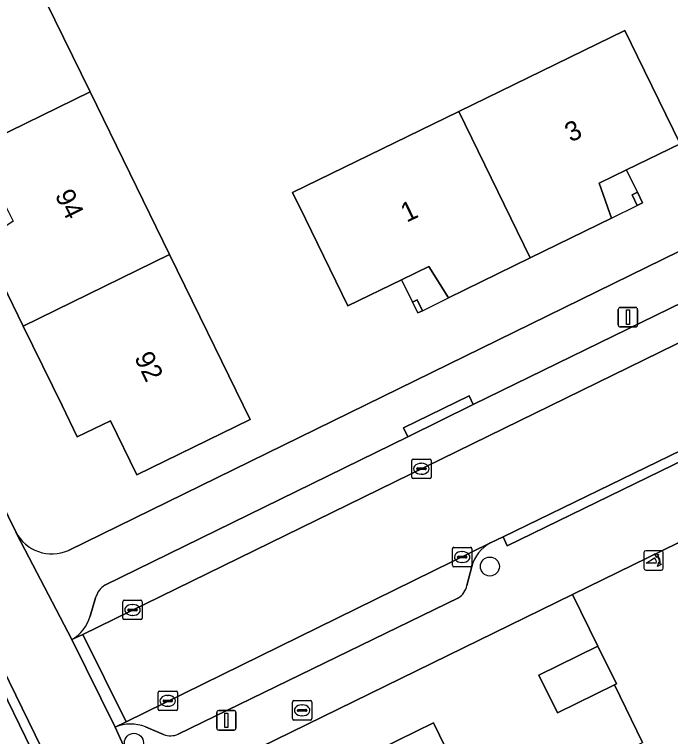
# Model space of a CAD drawing. Extents: x 160455 to 162082, y 388339 to 389736.
# Drawn here: x 161380.65 to 161414.45, y 388626.38 to 388663.56 of the extents above; entities that cross this region are included whole.
import ezdxf

# ---------------------------------------------------------------- set-up
doc = ezdxf.new("R2010")
doc.units = 0
for name, color, linetype in [('IMGEO_Boom', 7, 'Continuous'), ('IMGEO_Brandkraan', 7, 'Continuous'), ('IMGEO_Erf', 7, 'Continuous'), ('IMGEO_Kolk', 7, 'Continuous'), ('IMGEO_Lichtmast', 7, 'Continuous'), ('IMGEO_Pand', 7, 'Continuous'), ('IMGEO_Pand_nummerreeks', 7, 'Continuous'), ('IMGEO_Pand_overbouw', 7, 'Continuous'), ('IMGEO_Parkeervlak_open', 7, 'Continuous'), ('IMGEO_Poller', 7, 'Continuous'), ('IMGEO_Rijbaan_lokaal_gesloten', 7, 'Continuous'), ('IMGEO_Rijbaan_lokaal_open', 7, 'Continuous'), ('IMGEO_Voetpad_open', 7, 'Continuous')]:
    doc.layers.add(name, color=color, linetype=linetype)

msp = doc.modelspace()

# ---------------------------------------------------------------- linework, layer by layer
at = {"layer": 'IMGEO_Boom'}
for centre in [(161405.141, 388635.138), (161386.807, 388626.063)]:
    msp.add_circle(centre, 0.489, dxfattribs=at)
at = {"layer": 'IMGEO_Brandkraan'}
for p, q in [((161394.968, 388627.308), (161394.968, 388628.16)), ((161395.043, 388628.234), (161395.895, 388628.234)), ((161395.969, 388628.16), (161395.969, 388627.308)), ((161395.227, 388627.728), (161395.227, 388627.74)), ((161395.27, 388627.777), (161395.668, 388627.777)), ((161395.456, 388628.014), (161395.481, 388628.014)), ((161395.711, 388627.74), (161395.711, 388627.728)), ((161395.665, 388627.691), (161395.267, 388627.691)), ((161395.479, 388627.454), (161395.454, 388627.454)), ((161395.895, 388627.234), (161395.043, 388627.234))]:
    msp.add_line(p, q, dxfattribs=at)
for points in [[(161394.968, 388627.308), (161394.968, 388628.16)], [(161395.043, 388628.234), (161395.895, 388628.234)], [(161395.969, 388628.16), (161395.969, 388627.308)], [(161395.895, 388627.234), (161395.043, 388627.234)]]:
    msp.add_lwpolyline(points, dxfattribs=at)
for centre, radius, start, end in [((161395.045, 388628.158), 0.0765, 91.552, 178.448), ((161395.045, 388628.158), 0.0765, 91.552, 178.448), ((161395.893, 388628.158), 0.0765, 1.552, 88.448), ((161395.893, 388628.158), 0.0765, 1.552, 88.448), ((161395.267, 388627.737), 0.0403, 85.8775, 175.7526), ((161395.672, 388627.739), 0.0386, 1.7309, 96.639), ((161395.264, 388627.727), 0.0366, 178.938, 274.7102), ((161395.668, 388627.734), 0.043, 264.8664, 352.4533), ((161395.045, 388627.31), 0.0765, 181.552, 268.448), ((161395.045, 388627.31), 0.0765, 181.552, 268.448), ((161395.893, 388627.31), 0.0765, 271.552, 358.448), ((161395.893, 388627.31), 0.0765, 271.552, 358.448)]:
    msp.add_arc(centre, radius, start, end, dxfattribs=at)
for centre, major_axis, ratio, start_param, end_param in [((161395.455, 388627.734), (-0.387, 0.002), 0.722429, 4.712389, 7.853982), ((161395.48, 388627.734), (-0.39, 0.002), 0.717154, 1.570796, 4.712389)]:
    msp.add_ellipse(centre, major_axis=major_axis, ratio=ratio, start_param=start_param, end_param=end_param, dxfattribs=at)
at = {"layer": 'IMGEO_Erf'}
for points in [[(161323.679, 388753.565), (161325.421, 388750), (161349.391, 388700.948), (161380.722, 388636.922)], [(161380.454, 388667.943), (161384.547, 388659.568), (161388.639, 388651.194), (161390.591, 388647.2), (161392.787, 388642.707), (161386.949, 388639.867), (161385.59, 388642.645), (161383.888, 388641.812), (161383.102, 388643.421), (161381.104, 388647.512), (161378.992, 388651.838)], [(161383.43, 388635.963), (161433.627, 388660.53)], [(161418.937, 388613.192), (161417.476, 388616.327), (161411.789, 388613.547), (161409.467, 388618.298), (161410.686, 388618.894), (161410.609, 388619.053), (161408.316, 388623.807), (161412.992, 388626.076), (161411.55, 388629.046), (161408.63, 388627.603), (161407.669, 388629.549), (161410.699, 388631.046), (161409.391, 388633.695), (161389.287, 388623.872)], [(161399.503, 388625.756), (161402.228, 388627.088), (161404.673, 388622.085)]]:
    msp.add_lwpolyline(points, dxfattribs=at)
for points in [[(161403.534, 388658.558), (161412.095, 388662.728), (161412.744, 388661.397), (161414.936, 388656.902), (161412.176, 388655.556), (161410.774, 388654.872), (161411.405, 388653.071), (161407.216, 388651.024), (161403.007, 388648.967), (161401.99, 388650.584), (161400.588, 388649.899), (161397.83, 388648.551), (161395.634, 388653.044), (161394.976, 388654.39)], [(161412.737, 388654.406), (161413.006, 388653.853), (161412.729, 388653.718), (161412.46, 388654.271)], [(161401.389, 388648.866), (161401.661, 388648.309), (161401.422, 388648.192), (161401.15, 388648.749)]]:
    msp.add_lwpolyline(points, close=True, dxfattribs=at)
msp.add_arc((161382.583, 388637.875), 2.091, 207.1158, 293.8824, dxfattribs=at)
at = {"layer": 'IMGEO_Kolk'}
for p, q in [((161401.111, 388639.745), (161401.111, 388640.597)), ((161401.186, 388640.671), (161402.038, 388640.671)), ((161401.599, 388640.451), (161401.624, 388640.451)), ((161402.112, 388640.597), (161402.112, 388639.745)), ((161401.37, 388640.165), (161401.37, 388640.177)), ((161401.808, 388640.128), (161401.41, 388640.128)), ((161401.413, 388640.214), (161401.811, 388640.214)), ((161401.854, 388640.177), (161401.854, 388640.165)), ((161402.038, 388639.671), (161401.186, 388639.671)), ((161401.622, 388639.891), (161401.597, 388639.891)), ((161403.213, 388635.2), (161403.213, 388636.052)), ((161403.288, 388636.126), (161404.14, 388636.126)), ((161404.214, 388636.052), (161404.214, 388635.2)), ((161403.472, 388635.62), (161403.472, 388635.632)), ((161403.91, 388635.583), (161403.512, 388635.583)), ((161403.515, 388635.669), (161403.913, 388635.669)), ((161403.701, 388635.906), (161403.726, 388635.906)), ((161403.956, 388635.632), (161403.956, 388635.62)), ((161403.724, 388635.346), (161403.699, 388635.346)), ((161404.14, 388635.126), (161403.288, 388635.126)), ((161386.23, 388632.477), (161386.23, 388633.329)), ((161386.305, 388633.403), (161387.157, 388633.403)), ((161387.231, 388633.329), (161387.231, 388632.477)), ((161386.532, 388632.946), (161386.93, 388632.946)), ((161386.718, 388633.183), (161386.743, 388633.183)), ((161386.489, 388632.897), (161386.489, 388632.909)), ((161386.927, 388632.86), (161386.529, 388632.86)), ((161386.741, 388632.623), (161386.716, 388632.623)), ((161386.973, 388632.909), (161386.973, 388632.897)), ((161387.157, 388632.403), (161386.305, 388632.403)), ((161388.048, 388627.796), (161388.048, 388628.648)), ((161388.123, 388628.722), (161388.975, 388628.722)), ((161388.536, 388628.502), (161388.561, 388628.502)), ((161389.049, 388628.648), (161389.049, 388627.796)), ((161388.307, 388628.216), (161388.307, 388628.228)), ((161388.745, 388628.179), (161388.347, 388628.179)), ((161388.35, 388628.265), (161388.748, 388628.265)), ((161388.791, 388628.228), (161388.791, 388628.216)), ((161388.559, 388627.942), (161388.534, 388627.942)), ((161388.975, 388627.722), (161388.123, 388627.722))]:
    msp.add_line(p, q, dxfattribs=at)
for points in [[(161401.111, 388639.745), (161401.111, 388640.597)], [(161401.186, 388640.671), (161402.038, 388640.671)], [(161402.112, 388640.597), (161402.112, 388639.745)], [(161402.038, 388639.671), (161401.186, 388639.671)], [(161403.213, 388635.2), (161403.213, 388636.052)], [(161403.288, 388636.126), (161404.14, 388636.126)], [(161404.214, 388636.052), (161404.214, 388635.2)], [(161404.14, 388635.126), (161403.288, 388635.126)], [(161386.23, 388632.477), (161386.23, 388633.329)], [(161386.305, 388633.403), (161387.157, 388633.403)], [(161387.231, 388633.329), (161387.231, 388632.477)], [(161387.157, 388632.403), (161386.305, 388632.403)], [(161388.048, 388627.796), (161388.048, 388628.648)], [(161388.123, 388628.722), (161388.975, 388628.722)], [(161389.049, 388628.648), (161389.049, 388627.796)], [(161388.975, 388627.722), (161388.123, 388627.722)]]:
    msp.add_lwpolyline(points, dxfattribs=at)
for centre, radius, start, end in [((161401.188, 388640.595), 0.0765, 91.552, 178.448), ((161401.188, 388640.595), 0.0765, 91.552, 178.448), ((161402.036, 388640.595), 0.0765, 1.552, 88.448), ((161402.036, 388640.595), 0.0765, 1.552, 88.448), ((161401.41, 388640.174), 0.0403, 85.8775, 175.7526), ((161401.407, 388640.164), 0.0366, 178.938, 274.7102), ((161401.811, 388640.171), 0.043, 264.8664, 352.4533), ((161401.815, 388640.176), 0.0386, 1.7309, 96.639), ((161401.188, 388639.747), 0.0765, 181.552, 268.448), ((161401.188, 388639.747), 0.0765, 181.552, 268.448), ((161402.036, 388639.747), 0.0765, 271.552, 358.448), ((161402.036, 388639.747), 0.0765, 271.552, 358.448), ((161403.29, 388636.05), 0.0765, 91.552, 178.448), ((161403.29, 388636.05), 0.0765, 91.552, 178.448), ((161404.138, 388636.05), 0.0765, 1.552, 88.448), ((161404.138, 388636.05), 0.0765, 1.552, 88.448), ((161403.512, 388635.629), 0.0403, 85.8775, 175.7526), ((161403.509, 388635.619), 0.0366, 178.938, 274.7102), ((161403.913, 388635.626), 0.043, 264.8664, 352.4533), ((161403.917, 388635.631), 0.0386, 1.7309, 96.639), ((161403.29, 388635.202), 0.0765, 181.552, 268.448), ((161403.29, 388635.202), 0.0765, 181.552, 268.448), ((161404.138, 388635.202), 0.0765, 271.552, 358.448), ((161404.138, 388635.202), 0.0765, 271.552, 358.448), ((161386.307, 388633.327), 0.0765, 91.552, 178.448), ((161386.307, 388633.327), 0.0765, 91.552, 178.448), ((161387.155, 388633.327), 0.0765, 1.552, 88.448), ((161387.155, 388633.327), 0.0765, 1.552, 88.448), ((161386.529, 388632.906), 0.0403, 85.8775, 175.7526), ((161386.934, 388632.908), 0.0386, 1.7309, 96.639), ((161386.526, 388632.896), 0.0366, 178.938, 274.7102), ((161386.93, 388632.903), 0.043, 264.8664, 352.4533), ((161386.307, 388632.479), 0.0765, 181.552, 268.448), ((161386.307, 388632.479), 0.0765, 181.552, 268.448), ((161387.155, 388632.479), 0.0765, 271.552, 358.448), ((161387.155, 388632.479), 0.0765, 271.552, 358.448), ((161388.125, 388628.646), 0.0765, 91.552, 178.448), ((161388.125, 388628.646), 0.0765, 91.552, 178.448), ((161388.973, 388628.646), 0.0765, 1.552, 88.448), ((161388.973, 388628.646), 0.0765, 1.552, 88.448), ((161388.347, 388628.225), 0.0403, 85.8775, 175.7526), ((161388.344, 388628.215), 0.0366, 178.938, 274.7102), ((161388.748, 388628.222), 0.043, 264.8664, 352.4533), ((161388.752, 388628.227), 0.0386, 1.7309, 96.639), ((161388.125, 388627.798), 0.0765, 181.552, 268.448), ((161388.125, 388627.798), 0.0765, 181.552, 268.448), ((161388.973, 388627.798), 0.0765, 271.552, 358.448), ((161388.973, 388627.798), 0.0765, 271.552, 358.448)]:
    msp.add_arc(centre, radius, start, end, dxfattribs=at)
for centre, major_axis, ratio, start_param, end_param in [((161401.598, 388640.171), (-0.387, 0.002), 0.722429, 4.712389, 7.853982), ((161401.623, 388640.171), (-0.39, 0.002), 0.717154, 1.570796, 4.712389), ((161403.7, 388635.626), (-0.387, 0.002), 0.722429, 4.712389, 7.853982), ((161403.725, 388635.626), (-0.39, 0.002), 0.717154, 1.570796, 4.712389), ((161386.717, 388632.903), (-0.387, 0.002), 0.722429, 4.712389, 7.853982), ((161386.742, 388632.903), (-0.39, 0.002), 0.717154, 1.570796, 4.712389), ((161388.535, 388628.222), (-0.387, 0.002), 0.722429, 4.712389, 7.853982), ((161388.56, 388628.222), (-0.39, 0.002), 0.717154, 1.570796, 4.712389)]:
    msp.add_ellipse(centre, major_axis=major_axis, ratio=ratio, start_param=start_param, end_param=end_param, dxfattribs=at)
at = {"layer": 'IMGEO_Lichtmast'}
for p, q in [((161411.755, 388647.573), (161411.755, 388648.373)), ((161411.755, 388648.373), (161411.755, 388647.573)), ((161411.855, 388648.473), (161412.645, 388648.473)), ((161412.645, 388648.473), (161411.855, 388648.473)), ((161412.745, 388648.373), (161412.745, 388647.573)), ((161412.745, 388647.573), (161412.745, 388648.373)), ((161412.645, 388647.473), (161411.855, 388647.473)), ((161411.855, 388647.473), (161412.645, 388647.473)), ((161391.071, 388626.819), (161391.071, 388627.619)), ((161391.071, 388627.619), (161391.071, 388626.819)), ((161391.171, 388627.719), (161391.961, 388627.719)), ((161391.961, 388627.719), (161391.171, 388627.719)), ((161392.061, 388627.619), (161392.061, 388626.819)), ((161392.061, 388626.819), (161392.061, 388627.619)), ((161391.961, 388626.719), (161391.171, 388626.719)), ((161391.171, 388626.719), (161391.961, 388626.719))]:
    msp.add_line(p, q, dxfattribs=at)
for points in [[(161412.175, 388648.348), (161412.325, 388648.348), (161412.325, 388647.598), (161412.175, 388647.598), (161412.175, 388648.348)], [(161391.491, 388627.594), (161391.641, 388627.594), (161391.641, 388626.844), (161391.491, 388626.844), (161391.491, 388627.594)]]:
    msp.add_lwpolyline(points, dxfattribs=at)
for centre, start, end in [((161411.855, 388648.373), 90, 180), ((161411.855, 388648.373), 90, 180), ((161412.645, 388648.373), 0, 90), ((161412.645, 388648.373), 360, 90), ((161411.855, 388647.573), 180, 270), ((161411.855, 388647.573), 180, 270), ((161412.645, 388647.573), 270, 0), ((161412.645, 388647.573), 270, 0), ((161391.171, 388627.619), 90, 180), ((161391.171, 388627.619), 90, 180), ((161391.961, 388627.619), 0, 90), ((161391.961, 388627.619), 360, 90), ((161391.171, 388626.819), 180, 270), ((161391.171, 388626.819), 180, 270), ((161391.961, 388626.819), 270, 0), ((161391.961, 388626.819), 270, 0)]:
    msp.add_arc(centre, 0.1, start, end, dxfattribs=at)
at = {"layer": 'IMGEO_Pand'}
for points in [[(161378.721, 388656.721), (161384.547, 388659.568), (161380.454, 388667.943), (161372.923, 388664.262), (161374.943, 388660.134), (161376.771, 388660.726), (161377.429, 388659.372)], [(161403.534, 388658.558), (161407.216, 388651.024), (161411.405, 388653.071), (161410.774, 388654.872), (161412.176, 388655.556), (161414.936, 388656.902), (161412.744, 388661.397), (161412.095, 388662.728)], [(161378.721, 388656.721), (161379.92, 388654.262), (161380.579, 388652.915), (161378.992, 388651.838), (161381.104, 388647.512), (161388.639, 388651.194), (161384.547, 388659.568)], [(161403.534, 388658.558), (161394.976, 388654.39), (161395.634, 388653.044), (161397.83, 388648.551), (161400.588, 388649.899), (161401.99, 388650.584), (161403.007, 388648.967), (161407.216, 388651.024)], [(161412.729, 388653.718), (161413.006, 388653.853), (161412.737, 388654.406), (161412.46, 388654.271)], [(161381.104, 388647.512), (161383.102, 388643.421), (161383.888, 388641.812), (161385.59, 388642.645), (161386.949, 388639.867), (161392.787, 388642.707), (161390.591, 388647.2), (161388.639, 388651.194)], [(161401.15, 388648.749), (161401.422, 388648.192), (161401.661, 388648.309), (161401.389, 388648.866)], [(161408.63, 388627.603), (161411.55, 388629.046), (161411.66, 388629.1), (161410.699, 388631.046), (161407.669, 388629.549)], [(161393.865, 388616.817), (161401.948, 388620.753), (161404.673, 388622.085), (161402.228, 388627.088), (161399.503, 388625.756), (161391.424, 388621.812)]]:
    msp.add_lwpolyline(points, close=True, dxfattribs=at)
at = {"layer": 'IMGEO_Pand_overbouw'}
for points in [[(161412.729, 388653.718), (161412.46, 388654.271), (161412.737, 388654.406), (161412.176, 388655.556), (161410.774, 388654.872), (161411.405, 388653.071)], [(161401.15, 388648.749), (161401.389, 388648.866), (161401.661, 388648.309), (161403.007, 388648.967), (161401.99, 388650.584), (161400.588, 388649.899)]]:
    msp.add_lwpolyline(points, close=True, dxfattribs=at)
at = {"layer": 'IMGEO_Parkeervlak_open'}
for points in [[(161432.037, 388657.053), (161418.492, 388650.402), (161415.111, 388648.765), (161404.283, 388643.475), (161400.905, 388641.82), (161385.307, 388634.176)], [(161383.611, 388631.373), (161384.168, 388631.645), (161417.895, 388648.131), (161435.069, 388656.539)], [(161405.177, 388636.35), (161386.403, 388627.141), (161385.846, 388626.868)], [(161403.954, 388634.154), (161404.202, 388635.134)], [(161384.834, 388633.528), (161384.543, 388632.575)], [(161389.088, 388626.504), (161403.524, 388633.532)], [(161387.395, 388626.887), (161388.332, 388626.49)]]:
    msp.add_lwpolyline(points, dxfattribs=at)
for centre, radius, start, end in [((161406.039, 388634.66), 1.897, 117.0169, 165.5372), ((161385.892, 388633.252), 1.094, 122.3597, 165.386), ((161402.991, 388634.36), 0.985, 302.7713, 347.9151), ((161382.554, 388633.155), 2.072, 300.6758, 343.746), ((161386.644, 388624.973), 2.056, 68.5676, 112.8379), ((161388.692, 388627.468), 1.042, 249.7867, 292.3351)]:
    msp.add_arc(centre, radius, start, end, dxfattribs=at)
at = {"layer": 'IMGEO_Poller'}
for p, q in [((161413.977, 388635.951), (161413.169, 388635.951)), ((161413.977, 388635.951), (161413.169, 388635.951)), ((161413.075, 388635.856), (161413.075, 388635.049)), ((161413.075, 388635.856), (161413.075, 388635.049)), ((161414.071, 388635.049), (161414.071, 388635.856)), ((161414.071, 388635.049), (161414.071, 388635.856)), ((161413.169, 388634.954), (161413.977, 388634.954)), ((161413.169, 388634.954), (161413.977, 388634.954))]:
    msp.add_line(p, q, dxfattribs=at)
for points in [[(161413.71, 388635.307), (161413.197, 388635.307), (161413.627, 388635.582)], [(161413.754, 388635.68), (161413.742, 388635.607), (161413.617, 388635.812)], [(161413.617, 388635.812), (161413.848, 388635.746), (161413.777, 388635.714)], [(161413.77, 388635.135), (161413.836, 388635.366), (161413.866, 388635.298)], [(161413.902, 388635.271), (161413.974, 388635.26), (161413.77, 388635.135)]]:
    msp.add_lwpolyline(points, dxfattribs=at)
for centre, radius, start, end in [((161413.169, 388635.856), 0.0946, 90, 180), ((161413.169, 388635.856), 0.0946, 90, 180), ((161413.977, 388635.856), 0.0946, 0, 90), ((161413.977, 388635.856), 0.0946, 0, 90), ((161413.382, 388635.357), 0.332, 351.3247, 42.4854), ((161413.396, 388635.367), 0.476, 351.7527, 41.1691), ((161413.396, 388635.367), 0.516, 349.3569, 42.2912), ((161413.169, 388635.049), 0.0946, 180, 270), ((161413.169, 388635.049), 0.0946, 180, 270), ((161413.977, 388635.049), 0.0946, 270, 0), ((161413.977, 388635.049), 0.0946, 270, 0)]:
    msp.add_arc(centre, radius, start, end, dxfattribs=at)
at = {"layer": 'IMGEO_Rijbaan_lokaal_gesloten'}
msp.add_lwpolyline([(161379, 388616.194), (161379.158, 388615.831), (161391.363, 388590.796), (161397.191, 388593.642), (161383.956, 388620.749), (161377.259, 388634.464), (161347.708, 388694.91), (161320.828, 388750), (161320.031, 388751.634)], dxfattribs=at)
at = {"layer": 'IMGEO_Rijbaan_lokaal_open'}
for points in [[(161435.458, 388656.729), (161435.069, 388656.539), (161417.895, 388648.131), (161384.168, 388631.645), (161386.403, 388627.141), (161405.177, 388636.35), (161405.819, 388636.661), (161415.012, 388641.137), (161415.449, 388641.355), (161420.037, 388643.584), (161490.246, 388677.871), (161500, 388682.657), (161504.653, 388684.94), (161509.705, 388687.375), (161510.309, 388687.682), (161518.854, 388691.862), (161519.679, 388692.243), (161522.696, 388693.782), (161535.143, 388699.79)], [(161420.119, 388625.628), (161418.336, 388629.221), (161416.14, 388633.713), (161414.846, 388636.36), (161409.391, 388633.695), (161410.699, 388631.046), (161411.66, 388629.1), (161411.55, 388629.046), (161412.992, 388626.076)]]:
    msp.add_lwpolyline(points, dxfattribs=at)
at = {"layer": 'IMGEO_Voetpad_open'}
for points in [[(161385.846, 388626.868), (161383.611, 388631.373), (161380.787, 388636.77), (161380.722, 388636.922), (161349.391, 388700.948), (161325.421, 388750), (161323.679, 388753.565), (161320.031, 388751.634)], [(161389.287, 388623.872), (161409.391, 388633.695), (161414.846, 388636.36), (161463.678, 388660.22), (161465.056, 388660.893), (161500, 388677.967), (161513.866, 388684.743), (161519.276, 388687.387), (161539.166, 388697.108)], [(161438.603, 388659.9), (161433.627, 388660.53), (161383.43, 388635.963)], [(161400.905, 388641.82), (161400.683, 388642.275), (161404.064, 388643.924), (161404.283, 388643.475), (161415.111, 388648.765), (161414.894, 388649.215), (161418.275, 388650.852), (161418.492, 388650.402), (161432.037, 388657.053)], [(161385.307, 388634.176), (161400.905, 388641.82)], [(161415.449, 388641.355), (161415.012, 388641.137), (161415.23, 388640.688), (161406.037, 388636.212), (161405.819, 388636.661), (161405.177, 388636.35)], [(161380.722, 388636.922), (161380.787, 388636.77), (161383.611, 388631.373)], [(161404.202, 388635.134), (161403.954, 388634.154)], [(161377.259, 388634.464), (161377.725, 388634.648), (161384.365, 388621.05), (161383.956, 388620.749)], [(161384.543, 388632.575), (161384.834, 388633.528)], [(161403.524, 388633.532), (161389.088, 388626.504)], [(161413.047, 388566.463), (161412.102, 388572.72), (161388.468, 388621.16), (161388.366, 388621.326), (161385.846, 388626.868)], [(161385.846, 388626.868), (161388.366, 388621.326), (161388.468, 388621.16)], [(161388.332, 388626.49), (161387.395, 388626.887)]]:
    msp.add_lwpolyline(points, dxfattribs=at)
for points in [[(161400.905, 388641.82), (161404.283, 388643.475), (161404.064, 388643.924), (161400.683, 388642.275)], [(161415.012, 388641.137), (161405.819, 388636.661), (161406.037, 388636.212), (161415.23, 388640.688)], [(161377.259, 388634.464), (161383.956, 388620.749), (161384.365, 388621.05), (161377.725, 388634.648)], [(161384.168, 388631.645), (161383.611, 388631.373), (161385.846, 388626.868), (161386.403, 388627.141)]]:
    msp.add_lwpolyline(points, close=True, dxfattribs=at)
for centre, radius, start, end in [((161382.583, 388637.875), 2.091, 207.1158, 293.8824), ((161406.039, 388634.66), 1.897, 117.0169, 165.5372), ((161385.892, 388633.252), 1.094, 122.3597, 165.386), ((161402.991, 388634.36), 0.985, 302.7713, 347.9151), ((161382.554, 388633.155), 2.072, 300.6758, 343.746), ((161386.644, 388624.973), 2.056, 68.5676, 112.8379), ((161388.692, 388627.468), 1.042, 249.7867, 292.3351)]:
    msp.add_arc(centre, radius, start, end, dxfattribs=at)

# ---------------------------------------------------------------- texts
at = {"layer": 'IMGEO_Pand_nummerreeks'}
for s, rotation, p in [('3', 26.0212, (161409.306, 388656.958)), ('94', 296.0588, (161382.716, 388654.259)), ('1', 26.0212, (161400.855, 388652.833)), ('92', 296.0588, (161386.804, 388645.9))]:
    msp.add_text(s, height=1, rotation=rotation, dxfattribs=at).set_placement(p)

doc.saveas('drawing.dxf')
